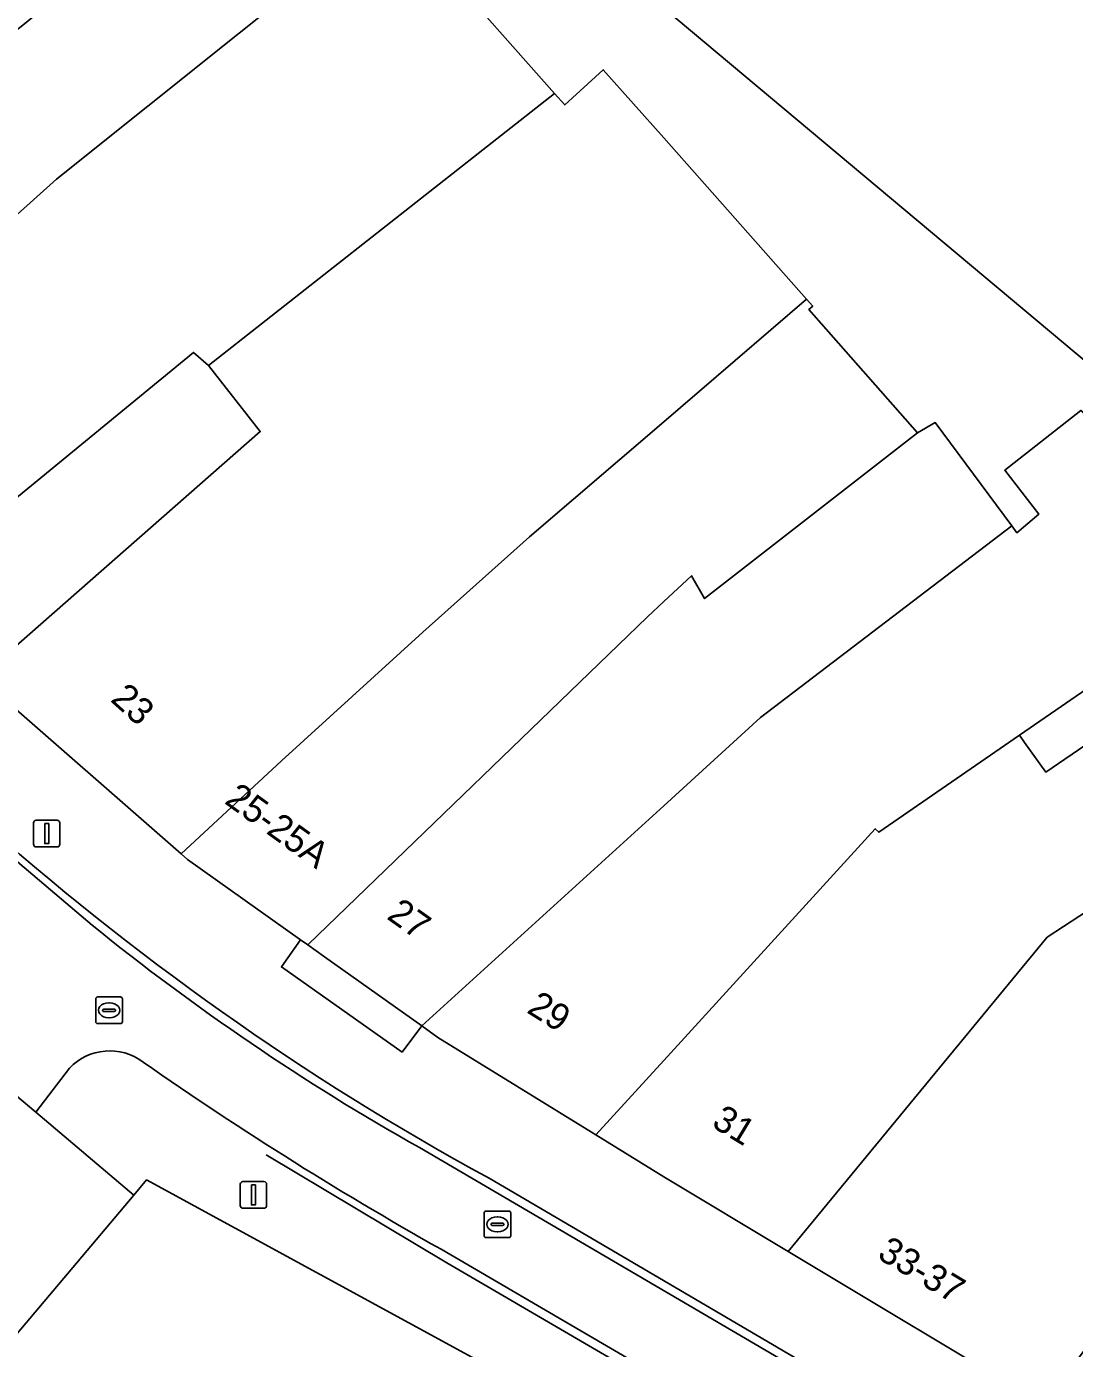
# Model space of a CAD drawing. Extents: x 161087 to 161926, y 382572 to 383873.
# Drawn here: x 161476.04 to 161515.44, y 383078.64 to 383128.35 of the extents above; entities that cross this region are included whole.
import ezdxf

# ---------------------------------------------------------------- set-up
doc = ezdxf.new("R2010")
doc.units = 0
for name, color, linetype in [('IMGEO_Erf', 7, 'Continuous'), ('IMGEO_Lichtmast', 7, 'Continuous'), ('IMGEO_Lijnafwatering', 7, 'Continuous'), ('IMGEO_Pand', 7, 'Continuous'), ('IMGEO_Pand_nummerreeks', 7, 'Continuous'), ('IMGEO_Rioolput', 7, 'Continuous'), ('IMGEO_Voetgangersgebied_gesloten', 7, 'Continuous'), ('IMGEO_Voetgangersgebied_open', 7, 'Continuous')]:
    doc.layers.add(name, color=color, linetype=linetype)

msp = doc.modelspace()

# ---------------------------------------------------------------- linework, layer by layer
at = {"layer": 'IMGEO_Erf'}
for points in [[(161490.32, 383132.129), (161495.893, 383125.831), (161496.278, 383125.396), (161497.727, 383126.72), (161500, 383124.154), (161505.366, 383118.097), (161505.599, 383117.834), (161505.449, 383117.702), (161509.533, 383113.066), (161510.204, 383113.452), (161513.079, 383109.579), (161513.276, 383109.314), (161514.098, 383110.007), (161512.821, 383111.661), (161515.677, 383113.915)], [(161524.066, 383108.88), (161500, 383129.039)], [(161516.664, 383103.971), (161513.369, 383101.701), (161513.562, 383101.432), (161514.366, 383100.31), (161517.527, 383102.484)]]:
    msp.add_lwpolyline(points, dxfattribs=at)
at = {"layer": 'IMGEO_Lichtmast'}
for p, q in [((161476.31, 383097.603), (161476.31, 383098.403)), ((161476.31, 383098.403), (161476.31, 383097.603)), ((161476.41, 383098.503), (161477.2, 383098.503)), ((161477.2, 383098.503), (161476.41, 383098.503)), ((161477.3, 383098.403), (161477.3, 383097.603)), ((161477.3, 383097.603), (161477.3, 383098.403)), ((161477.2, 383097.503), (161476.41, 383097.503)), ((161476.41, 383097.503), (161477.2, 383097.503)), ((161484.083, 383084.02), (161484.083, 383084.82)), ((161484.083, 383084.82), (161484.083, 383084.02)), ((161484.183, 383084.92), (161484.973, 383084.92)), ((161484.973, 383084.92), (161484.183, 383084.92)), ((161485.073, 383084.82), (161485.073, 383084.02)), ((161485.073, 383084.02), (161485.073, 383084.82)), ((161484.973, 383083.92), (161484.183, 383083.92)), ((161484.183, 383083.92), (161484.973, 383083.92))]:
    msp.add_line(p, q, dxfattribs=at)
for points in [[(161476.73, 383098.378), (161476.88, 383098.378), (161476.88, 383097.628), (161476.73, 383097.628), (161476.73, 383098.378)], [(161484.503, 383084.795), (161484.653, 383084.795), (161484.653, 383084.045), (161484.503, 383084.045), (161484.503, 383084.795)]]:
    msp.add_lwpolyline(points, dxfattribs=at)
for centre, start, end in [((161476.41, 383098.403), 90, 180), ((161476.41, 383098.403), 90, 180), ((161477.2, 383098.403), 0, 90), ((161477.2, 383098.403), 360, 90), ((161476.41, 383097.603), 180, 270), ((161476.41, 383097.603), 180, 270), ((161477.2, 383097.603), 270, 0), ((161477.2, 383097.603), 270, 0), ((161484.183, 383084.82), 90, 180), ((161484.183, 383084.82), 90, 180), ((161484.973, 383084.82), 0, 90), ((161484.973, 383084.82), 360, 90), ((161484.183, 383084.02), 180, 270), ((161484.183, 383084.02), 180, 270), ((161484.973, 383084.02), 270, 0), ((161484.973, 383084.02), 270, 0)]:
    msp.add_arc(centre, 0.1, start, end, dxfattribs=at)
at = {"layer": 'IMGEO_Lijnafwatering'}
for points in [[(161528.668, 383060.381), (161491.847, 383081.869), (161485.061, 383085.933)], [(161530.431, 383063.338), (161493.437, 383085.044)]]:
    msp.add_lwpolyline(points, dxfattribs=at)
msp.add_arc((161542.177, 383174.472), 101.848, 228.06764, 241.40874, dxfattribs=at)
at = {"layer": 'IMGEO_Pand'}
for points in [[(161501.398, 383148.98), (161501.079, 383149.248), (161500.95, 383149.282), (161495.307, 383144.566), (161496.71, 383143.391), (161493.698, 383139.796), (161492.54, 383140.765), (161489.844, 383137.546), (161500, 383129.039), (161524.066, 383108.88), (161525.617, 383110.714), (161526.438, 383110.028), (161528.84, 383112.901), (161535.272, 383120.594)], [(161490.848, 383133.541), (161487.424, 383137.693), (161461.616, 383116.879), (161465.958, 383112.544), (161477.178, 383122.61)], [(161495.893, 383125.831), (161490.32, 383132.129), (161491.343, 383132.941), (161490.848, 383133.541), (161477.178, 383122.61), (161465.958, 383112.544), (161471.184, 383106.95), (161482.325, 383116.096), (161482.893, 383115.607)], [(161495.893, 383125.831), (161482.893, 383115.607), (161484.835, 383113.114), (161474.298, 383103.88), (161474.642, 383103.543), (161481.857, 383097.242), (161485.627, 383100.743), (161490.942, 383105.58), (161494.956, 383109.154), (161500, 383113.487), (161505.366, 383118.097), (161500, 383124.154), (161497.727, 383126.72), (161496.278, 383125.396)], [(161509.533, 383113.066), (161505.449, 383117.702), (161505.599, 383117.834), (161505.366, 383118.097), (161500, 383113.487), (161494.956, 383109.154), (161490.942, 383105.58), (161485.627, 383100.743), (161481.857, 383097.242), (161482.1, 383097.03), (161486.351, 383094.008), (161486.621, 383093.816), (161499.384, 383106.152), (161500, 383106.727), (161501.037, 383107.695), (161501.535, 383106.836)], [(161474.298, 383103.88), (161484.835, 383113.114), (161482.893, 383115.607), (161482.325, 383116.096), (161471.184, 383106.95), (161471.466, 383106.647), (161473.489, 383104.671)], [(161507.95, 383098.185), (161508.082, 383098.057), (161513.369, 383101.701), (161516.664, 383103.971), (161522.635, 383108.086), (161515.677, 383113.915), (161512.821, 383111.661), (161514.098, 383110.007), (161513.276, 383109.314), (161513.079, 383109.579), (161503.639, 383102.364), (161500, 383099.051), (161490.904, 383090.771), (161491.512, 383090.339), (161497.444, 383086.675), (161500, 383089.475)], [(161513.079, 383109.579), (161510.204, 383113.452), (161509.533, 383113.066), (161501.535, 383106.836), (161501.037, 383107.695), (161500, 383106.727), (161499.384, 383106.152), (161486.621, 383093.816), (161487.246, 383093.372), (161490.904, 383090.771), (161500, 383099.051), (161503.639, 383102.364)], [(161522.395, 383099.327), (161523.198, 383099.892), (161527.813, 383103.14), (161524.739, 383107.37), (161517.527, 383102.484), (161514.366, 383100.31), (161513.562, 383101.432), (161513.369, 383101.701), (161508.082, 383098.057), (161507.95, 383098.185), (161500, 383089.475), (161497.444, 383086.675), (161500, 383085.096), (161504.682, 383082.291), (161514.408, 383094.104)], [(161521.3, 383091.307), (161523.446, 383093.571), (161525.298, 383091.67), (161528.176, 383094.125), (161528.36, 383093.961), (161529.285, 383094.81), (161523.515, 383099.628), (161523.198, 383099.892), (161522.395, 383099.327), (161514.408, 383094.104), (161504.682, 383082.291), (161514.291, 383076.533), (161523.733, 383089.245)], [(161498.591, 383075.231), (161498.263, 383075.411), (161496.974, 383076.118), (161496.94, 383076.056), (161480.561, 383084.987), (161480.079, 383084.416), (161473.86, 383077.06), (161464.975, 383066.548), (161467.764, 383062.622), (161470.434, 383058.865), (161471.18, 383059.395), (161477.526, 383064.079), (161482.886, 383056.376), (161483.187, 383056.589), (161490.504, 383065.244), (161491.708, 383064.429)]]:
    msp.add_lwpolyline(points, close=True, dxfattribs=at)
at = {"layer": 'IMGEO_Rioolput'}
for p, q in [((161478.649, 383090.935), (161478.649, 383091.787)), ((161478.724, 383091.861), (161479.576, 383091.861)), ((161479.137, 383091.641), (161479.162, 383091.641)), ((161479.65, 383091.787), (161479.65, 383090.935)), ((161478.908, 383091.355), (161478.908, 383091.367)), ((161479.346, 383091.318), (161478.948, 383091.318)), ((161478.951, 383091.404), (161479.349, 383091.404)), ((161479.392, 383091.367), (161479.392, 383091.355)), ((161479.576, 383090.861), (161478.724, 383090.861)), ((161479.16, 383091.081), (161479.135, 383091.081)), ((161493.248, 383082.888), (161493.248, 383083.74)), ((161493.323, 383083.814), (161494.175, 383083.814)), ((161494.249, 383083.74), (161494.249, 383082.888)), ((161493.507, 383083.308), (161493.507, 383083.32)), ((161493.945, 383083.271), (161493.547, 383083.271)), ((161493.55, 383083.357), (161493.948, 383083.357)), ((161493.736, 383083.594), (161493.761, 383083.594)), ((161493.991, 383083.32), (161493.991, 383083.308)), ((161494.175, 383082.814), (161493.323, 383082.814)), ((161493.759, 383083.034), (161493.734, 383083.034))]:
    msp.add_line(p, q, dxfattribs=at)
for points in [[(161478.649, 383090.935), (161478.649, 383091.787)], [(161478.724, 383091.861), (161479.576, 383091.861)], [(161479.65, 383091.787), (161479.65, 383090.935)], [(161479.576, 383090.861), (161478.724, 383090.861)], [(161493.248, 383082.888), (161493.248, 383083.74)], [(161493.323, 383083.814), (161494.175, 383083.814)], [(161494.249, 383083.74), (161494.249, 383082.888)], [(161494.175, 383082.814), (161493.323, 383082.814)]]:
    msp.add_lwpolyline(points, dxfattribs=at)
for centre, radius, start, end in [((161478.726, 383091.785), 0.0765, 91.552, 178.448), ((161478.726, 383091.785), 0.0765, 91.552, 178.448), ((161479.574, 383091.785), 0.0765, 1.552, 88.448), ((161479.574, 383091.785), 0.0765, 1.552, 88.448), ((161478.948, 383091.364), 0.0403, 85.8775, 175.7526), ((161478.945, 383091.354), 0.0366, 178.938, 274.7102), ((161479.349, 383091.361), 0.043, 264.8664, 352.4533), ((161479.353, 383091.366), 0.0386, 1.7309, 96.639), ((161478.726, 383090.937), 0.0765, 181.552, 268.448), ((161478.726, 383090.937), 0.0765, 181.552, 268.448), ((161479.574, 383090.937), 0.0765, 271.552, 358.448), ((161479.574, 383090.937), 0.0765, 271.552, 358.448), ((161493.325, 383083.738), 0.0765, 91.552, 178.448), ((161493.325, 383083.738), 0.0765, 91.552, 178.448), ((161494.173, 383083.738), 0.0765, 1.552, 88.448), ((161494.173, 383083.738), 0.0765, 1.552, 88.448), ((161493.547, 383083.317), 0.0403, 85.8775, 175.7526), ((161493.544, 383083.307), 0.0366, 178.938, 274.7102), ((161493.948, 383083.314), 0.043, 264.8664, 352.4533), ((161493.952, 383083.319), 0.0386, 1.7309, 96.639), ((161493.325, 383082.89), 0.0765, 181.552, 268.448), ((161493.325, 383082.89), 0.0765, 181.552, 268.448), ((161494.173, 383082.89), 0.0765, 271.552, 358.448), ((161494.173, 383082.89), 0.0765, 271.552, 358.448)]:
    msp.add_arc(centre, radius, start, end, dxfattribs=at)
for centre, major_axis, ratio, start_param, end_param in [((161479.136, 383091.361), (-0.387, 0.002), 0.722429, 4.712389, 7.853982), ((161479.161, 383091.361), (-0.39, 0.002), 0.717154, 1.570796, 4.712389), ((161493.735, 383083.314), (-0.387, 0.002), 0.722429, 4.712389, 7.853982), ((161493.76, 383083.314), (-0.39, 0.002), 0.717154, 1.570796, 4.712389)]:
    msp.add_ellipse(centre, major_axis=major_axis, ratio=ratio, start_param=start_param, end_param=end_param, dxfattribs=at)
at = {"layer": 'IMGEO_Voetgangersgebied_gesloten'}
for points in [[(161478.514, 383094.56), (161473.709, 383098.617), (161471.578, 383096.545)], [(161475.333, 383090.893), (161474.166, 383089.394), (161476.402, 383087.535), (161477.66, 383089.181)], [(161564.628, 383043.193), (161560.155, 383045.662), (161552.147, 383050.306), (161530.277, 383063.08), (161490.814, 383086.199)], [(161492.002, 383082.168), (161528.822, 383060.639), (161530.386, 383059.686), (161562.264, 383041.226), (161568.118, 383038.081), (161573.744, 383035.403), (161610.121, 383018.913)]]:
    msp.add_lwpolyline(points, dxfattribs=at)
for centre, radius, start, end in [((161534.455, 383163.628), 88.881, 230.99451, 240.5932), ((161479.173, 383087.758), 2.077, 52.821, 136.7611), ((161558.451, 383201.188), 136.313, 235.0837, 240.82547)]:
    msp.add_arc(centre, radius, start, end, dxfattribs=at)
at = {"layer": 'IMGEO_Voetgangersgebied_open'}
for points in [[(161517.755, 383074.458), (161514.291, 383076.533), (161504.682, 383082.291), (161500, 383085.096), (161497.444, 383086.675), (161491.512, 383090.339), (161490.904, 383090.771), (161490.162, 383089.792), (161485.631, 383092.992), (161486.351, 383094.008), (161482.1, 383097.03), (161481.857, 383097.242), (161474.642, 383103.543), (161474.298, 383103.88), (161473.489, 383104.671), (161471.604, 383103.257), (161468.435, 383100.938), (161473.709, 383098.617), (161478.514, 383094.56)], [(161469.685, 383031.674), (161467.681, 383034.544), (161467.394, 383034.953), (161465.478, 383037.88), (161458.424, 383047.81), (161454.856, 383052.972), (161464.214, 383059.041), (161467.764, 383062.622), (161464.975, 383066.548), (161473.86, 383077.06), (161480.079, 383084.416), (161476.402, 383087.535), (161474.166, 383089.394), (161469.038, 383093.73), (161471.408, 383096.364), (161471.75, 383096.052), (161472.011, 383096.288), (161471.578, 383096.545), (161473.709, 383098.617), (161468.435, 383100.938), (161465.694, 383097.915), (161465.248, 383098.487), (161462.705, 383096.578), (161439.049, 383078.884)], [(161477.66, 383089.181), (161476.402, 383087.535)], [(161476.402, 383087.535), (161480.079, 383084.416), (161480.561, 383084.987), (161496.94, 383076.056)], [(161490.814, 383086.199), (161530.277, 383063.08), (161552.147, 383050.306), (161560.155, 383045.662), (161564.628, 383043.193)], [(161610.121, 383018.913), (161573.744, 383035.403), (161568.118, 383038.081), (161562.264, 383041.226), (161530.386, 383059.686), (161528.822, 383060.639), (161492.002, 383082.168)]]:
    msp.add_lwpolyline(points, dxfattribs=at)
msp.add_lwpolyline([(161485.631, 383092.992), (161490.162, 383089.792), (161490.904, 383090.771), (161487.246, 383093.372), (161486.621, 383093.816), (161486.351, 383094.008)], close=True, dxfattribs=at)
for centre, radius, start, end in [((161534.455, 383163.628), 88.881, 230.99451, 240.5932), ((161479.173, 383087.758), 2.077, 52.821, 136.7611), ((161558.451, 383201.188), 136.313, 235.0837, 240.82547)]:
    msp.add_arc(centre, radius, start, end, dxfattribs=at)

# ---------------------------------------------------------------- texts
at = {"layer": 'IMGEO_Pand_nummerreeks'}
for s, rotation, p in [('23', 318.0533, (161479.166, 383103.003)), ('25-25A', 324.2929, (161483.448, 383099.165)), ('27', 324.5909, (161489.549, 383094.826)), ('29', 327.9373, (161494.811, 383091.298)), ('31', 328.7967, (161501.758, 383087.007)), ('33-37', 329.0717, (161507.984, 383082.06))]:
    msp.add_text(s, height=1, rotation=rotation, dxfattribs=at).set_placement(p)

doc.saveas('drawing.dxf')
